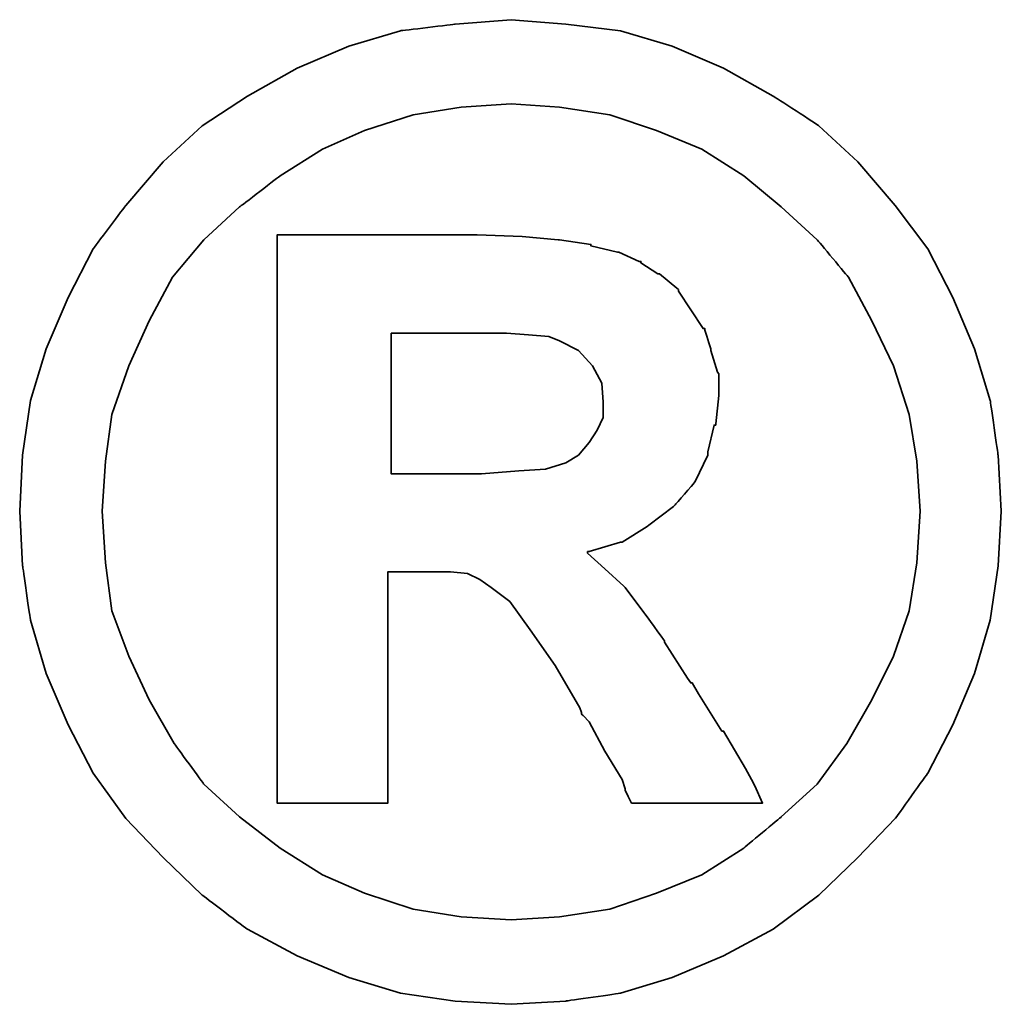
# Model space of a CAD drawing. Header units: millimetres. Extents: x -1108 to 3135, y -1596 to 860.
# Tile 436 of 649: x 1013.16 to 1014.83, y -1238.69 to -1237.01. Entities that reach past the tile are written whole.
import ezdxf

# ---------------------------------------------------------------- set-up
doc = ezdxf.new("R2010")
doc.units = ezdxf.units.MM
doc.layers.add('DIM', color=4, linetype='CONTINUOUS')
doc.layers.add('layer 1', color=7, linetype='CONTINUOUS')

# ---------------------------------------------------------------- blocks, each defined once
blk = doc.blocks.new('TBI MOTION logo(完整正式版)')
at = {"layer": 'layer 1', "color": 22, "lineweight": 35}
for points, knots in [([(81.20634, 4.98624), (81.20634, 4.98624), (81.18649, 5.32862), (81.18649, 5.32862), (81.18649, 5.32862), (81.18649, 5.32862), (81.13886, 5.66206), (81.13886, 5.66206), (81.13886, 5.66206), (81.13886, 5.66206), (81.04359, 5.97764), (81.04359, 5.97764), (81.04359, 5.97764), (81.04359, 5.97764), (80.91061, 6.29124), (80.91061, 6.29124), (80.91061, 6.29124), (80.91061, 6.29124), (80.75778, 6.58697), (80.75778, 6.58697), (80.75778, 6.58697), (80.75778, 6.58697), (80.5593, 6.85294), (80.5593, 6.85294), (80.5593, 6.85294), (80.5593, 6.85294), (80.33105, 7.1189), (80.33105, 7.1189), (80.33105, 7.1189), (80.33105, 7.1189), (80.09287, 7.33921), (80.09287, 7.33921), (80.09287, 7.33921), (80.09287, 7.33921), (79.815, 7.51982), (79.815, 7.51982), (79.815, 7.51982), (79.815, 7.51982), (79.51133, 7.69051), (79.51133, 7.69051), (79.51133, 7.69051), (79.51133, 7.69051), (79.19773, 7.8235), (79.19773, 7.8235), (79.19773, 7.8235), (79.19773, 7.8235), (78.88215, 7.91877), (78.88215, 7.91877), (78.88215, 7.91877), (78.88215, 7.91877), (78.54871, 7.95846), (78.54871, 7.95846), (78.54871, 7.95846), (78.54871, 7.95846), (78.21526, 7.98625), (78.21526, 7.98625), (78.21526, 7.98625), (78.21526, 7.98625), (77.87388, 7.95846), (77.87388, 7.95846), (77.87388, 7.95846), (77.87388, 7.95846), (77.54044, 7.91877), (77.54044, 7.91877), (77.54044, 7.91877), (77.54044, 7.91877), (77.22485, 7.8235), (77.22485, 7.8235), (77.22485, 7.8235), (77.22485, 7.8235), (76.91027, 7.69051), (76.91027, 7.69051), (76.91027, 7.69051), (76.91027, 7.69051), (76.6056, 7.51982), (76.6056, 7.51982), (76.6056, 7.51982), (76.6056, 7.51982), (76.32972, 7.33921), (76.32972, 7.33921), (76.32972, 7.33921), (76.32972, 7.33921), (76.09154, 7.1189), (76.09154, 7.1189), (76.09154, 7.1189), (76.09154, 7.1189), (75.86329, 6.85294), (75.86329, 6.85294), (75.86329, 6.85294), (75.86329, 6.85294), (75.66382, 6.58697), (75.66382, 6.58697), (75.66382, 6.58697), (75.66382, 6.58697), (75.51099, 6.29124), (75.51099, 6.29124), (75.51099, 6.29124), (75.51099, 6.29124), (75.37702, 5.97764), (75.37702, 5.97764), (75.37702, 5.97764), (75.37702, 5.97764), (75.28175, 5.66206), (75.28175, 5.66206), (75.28175, 5.66206), (75.28175, 5.66206), (75.23411, 5.32862), (75.23411, 5.32862), (75.23411, 5.32862), (75.23411, 5.32862), (75.21625, 4.98624), (75.21625, 4.98624), (75.21625, 4.98624), (75.21625, 4.98624), (75.23411, 4.6528), (75.23411, 4.6528), (75.23411, 4.6528), (75.23411, 4.6528), (75.28175, 4.32035), (75.28175, 4.32035), (75.28175, 4.32035), (75.28175, 4.32035), (75.37702, 3.99583), (75.37702, 3.99583), (75.37702, 3.99583), (75.37702, 3.99583), (75.51099, 3.68224), (75.51099, 3.68224), (75.51099, 3.68224), (75.51099, 3.68224), (75.66382, 3.38749), (75.66382, 3.38749), (75.66382, 3.38749), (75.66382, 3.38749), (75.86329, 3.10963), (75.86329, 3.10963), (75.86329, 3.10963), (75.86329, 3.10963), (76.09154, 2.87145), (76.09154, 2.87145), (76.09154, 2.87145), (76.09154, 2.87145), (76.32972, 2.6432), (76.32972, 2.6432), (76.32972, 2.6432), (76.32972, 2.6432), (76.6056, 2.43381), (76.6056, 2.43381), (76.6056, 2.43381), (76.6056, 2.43381), (76.91027, 2.27205), (76.91027, 2.27205), (76.91027, 2.27205), (76.91027, 2.27205), (77.22485, 2.13906), (77.22485, 2.13906), (77.22485, 2.13906), (77.22485, 2.13906), (77.54044, 2.0438), (77.54044, 2.0438), (77.54044, 2.0438), (77.54044, 2.0438), (77.87388, 1.99616), (77.87388, 1.99616), (77.87388, 1.99616), (77.87388, 1.99616), (78.21526, 1.97631), (78.21526, 1.97631), (78.21526, 1.97631), (78.21526, 1.97631), (78.54871, 1.99616), (78.54871, 1.99616), (78.54871, 1.99616), (78.54871, 1.99616), (78.88215, 2.0438), (78.88215, 2.0438), (78.88215, 2.0438), (78.88215, 2.0438), (79.19773, 2.13906), (79.19773, 2.13906), (79.19773, 2.13906), (79.19773, 2.13906), (79.51133, 2.27205), (79.51133, 2.27205), (79.51133, 2.27205), (79.51133, 2.27205), (79.815, 2.43381), (79.815, 2.43381), (79.815, 2.43381), (79.815, 2.43381), (80.09287, 2.6432), (80.09287, 2.6432), (80.09287, 2.6432), (80.09287, 2.6432), (80.33105, 2.87145), (80.33105, 2.87145), (80.33105, 2.87145), (80.33105, 2.87145), (80.5593, 3.10963), (80.5593, 3.10963), (80.5593, 3.10963), (80.5593, 3.10963), (80.75778, 3.38749), (80.75778, 3.38749), (80.75778, 3.38749), (80.75778, 3.38749), (80.91061, 3.68224), (80.91061, 3.68224), (80.91061, 3.68224), (80.91061, 3.68224), (81.04359, 3.99583), (81.04359, 3.99583), (81.04359, 3.99583), (81.04359, 3.99583), (81.13886, 4.32035), (81.13886, 4.32035), (81.13886, 4.32035), (81.13886, 4.32035), (81.18649, 4.6528), (81.18649, 4.6528), (81.18649, 4.6528), (81.18649, 4.6528), (81.20634, 4.98624), (81.20634, 4.98624)], [0, 0, 0, 0, 0.0178571, 0.0178571, 0.0178571, 0.0178572, 0.0357143, 0.0357143, 0.0357143, 0.0357143, 0.0535714, 0.0535714, 0.0535714, 0.0535714, 0.0714286, 0.0714286, 0.0714286, 0.0714286, 0.0892857, 0.0892857, 0.0892857, 0.0892857, 0.1071429, 0.1071429, 0.1071429, 0.1071429, 0.125, 0.125, 0.125, 0.125, 0.1428571, 0.1428571, 0.1428571, 0.1428572, 0.1607143, 0.1607143, 0.1607143, 0.1607143, 0.1785714, 0.1785714, 0.1785714, 0.1785714, 0.1964286, 0.1964286, 0.1964286, 0.1964286, 0.2142857, 0.2142857, 0.2142857, 0.2142857, 0.2321429, 0.2321429, 0.2321429, 0.2321429, 0.25, 0.25, 0.25, 0.25, 0.2678571, 0.2678571, 0.2678571, 0.2678572, 0.2857143, 0.2857143, 0.2857143, 0.2857143, 0.3035714, 0.3035714, 0.3035714, 0.3035714, 0.3214286, 0.3214286, 0.3214286, 0.3214286, 0.3392857, 0.3392857, 0.3392857, 0.3392857, 0.3571429, 0.3571429, 0.3571429, 0.3571429, 0.375, 0.375, 0.375, 0.375, 0.3928571, 0.3928571, 0.3928571, 0.3928572, 0.4107143, 0.4107143, 0.4107143, 0.4107143, 0.4285714, 0.4285714, 0.4285714, 0.4285714, 0.4464286, 0.4464286, 0.4464286, 0.4464286, 0.4642857, 0.4642857, 0.4642857, 0.4642857, 0.4821429, 0.4821429, 0.4821429, 0.4821429, 0.5, 0.5, 0.5, 0.5, 0.5178571, 0.5178571, 0.5178571, 0.5178572, 0.5357143, 0.5357143, 0.5357143, 0.5357143, 0.5535714, 0.5535714, 0.5535714, 0.5535714, 0.5714286, 0.5714286, 0.5714286, 0.5714286, 0.5892857, 0.5892857, 0.5892857, 0.5892857, 0.6071429, 0.6071429, 0.6071429, 0.6071429, 0.625, 0.625, 0.625, 0.625, 0.6428571, 0.6428571, 0.6428571, 0.6428572, 0.6607143, 0.6607143, 0.6607143, 0.6607143, 0.6785714, 0.6785714, 0.6785714, 0.6785714, 0.6964286, 0.6964286, 0.6964286, 0.6964286, 0.7142857, 0.7142857, 0.7142857, 0.7142857, 0.7321429, 0.7321429, 0.7321429, 0.7321429, 0.75, 0.75, 0.75, 0.75, 0.7678571, 0.7678571, 0.7678571, 0.7678572, 0.7857143, 0.7857143, 0.7857143, 0.7857143, 0.8035714, 0.8035714, 0.8035714, 0.8035714, 0.8214286, 0.8214286, 0.8214286, 0.8214286, 0.8392857, 0.8392857, 0.8392857, 0.8392857, 0.8571429, 0.8571429, 0.8571429, 0.8571429, 0.875, 0.875, 0.875, 0.875, 0.8928571, 0.8928571, 0.8928571, 0.8928572, 0.9107143, 0.9107143, 0.9107143, 0.9107143, 0.9285714, 0.9285714, 0.9285714, 0.9285714, 0.9464286, 0.9464286, 0.9464286, 0.9464286, 0.9642857, 0.9642857, 0.9642857, 0.9642857, 0.9821429, 0.9821429, 0.9821429, 0.9821429, 1, 1, 1, 1]), ([(80.71014, 4.98624), (80.71014, 4.98624), (80.69129, 5.29091), (80.69129, 5.29091), (80.69129, 5.29091), (80.69129, 5.29091), (80.64464, 5.57672), (80.64464, 5.57672), (80.64464, 5.57672), (80.64464, 5.57672), (80.54937, 5.87245), (80.54937, 5.87245), (80.54937, 5.87245), (80.54937, 5.87245), (80.41639, 6.14833), (80.41639, 6.14833), (80.41639, 6.14833), (80.41639, 6.14833), (80.27349, 6.41429), (80.27349, 6.41429), (80.27349, 6.41429), (80.27349, 6.41429), (80.08295, 6.64255), (80.08295, 6.64255), (80.08295, 6.64255), (80.08295, 6.64255), (79.86264, 6.84301), (79.86264, 6.84301), (79.86264, 6.84301), (79.86264, 6.84301), (79.63439, 7.03355), (79.63439, 7.03355), (79.63439, 7.03355), (79.63439, 7.03355), (79.37835, 7.1963), (79.37835, 7.1963), (79.37835, 7.1963), (79.37835, 7.1963), (79.10246, 7.30944), (79.10246, 7.30944), (79.10246, 7.30944), (79.10246, 7.30944), (78.81665, 7.40471), (78.81665, 7.40471), (78.81665, 7.40471), (78.81665, 7.40471), (78.511, 7.45234), (78.511, 7.45234), (78.511, 7.45234), (78.511, 7.45234), (78.21526, 7.47219), (78.21526, 7.47219), (78.21526, 7.47219), (78.21526, 7.47219), (77.9106, 7.45234), (77.9106, 7.45234), (77.9106, 7.45234), (77.9106, 7.45234), (77.61685, 7.40471), (77.61685, 7.40471), (77.61685, 7.40471), (77.61685, 7.40471), (77.32012, 7.30944), (77.32012, 7.30944), (77.32012, 7.30944), (77.32012, 7.30944), (77.06309, 7.1963), (77.06309, 7.1963), (77.06309, 7.1963), (77.06309, 7.1963), (76.80606, 7.03355), (76.80606, 7.03355), (76.80606, 7.03355), (76.80606, 7.03355), (76.55797, 6.84301), (76.55797, 6.84301), (76.55797, 6.84301), (76.55797, 6.84301), (76.34063, 6.64255), (76.34063, 6.64255), (76.34063, 6.64255), (76.34063, 6.64255), (76.1491, 6.41429), (76.1491, 6.41429), (76.1491, 6.41429), (76.1491, 6.41429), (76.0062, 6.14833), (76.0062, 6.14833), (76.0062, 6.14833), (76.0062, 6.14833), (75.88314, 5.87245), (75.88314, 5.87245), (75.88314, 5.87245), (75.88314, 5.87245), (75.77794, 5.57672), (75.77794, 5.57672), (75.77794, 5.57672), (75.77794, 5.57672), (75.73924, 5.29091), (75.73924, 5.29091), (75.73924, 5.29091), (75.73924, 5.29091), (75.72039, 4.98624), (75.72039, 4.98624), (75.72039, 4.98624), (75.72039, 4.98624), (75.73924, 4.67165), (75.73924, 4.67165), (75.73924, 4.67165), (75.73924, 4.67165), (75.77794, 4.37791), (75.77794, 4.37791), (75.77794, 4.37791), (75.77794, 4.37791), (75.88314, 4.10102), (75.88314, 4.10102), (75.88314, 4.10102), (75.88314, 4.10102), (76.0062, 3.83407), (76.0062, 3.83407), (76.0062, 3.83407), (76.0062, 3.83407), (76.15902, 3.56811), (76.15902, 3.56811), (76.15902, 3.56811), (76.15902, 3.56811), (76.34063, 3.32001), (76.34063, 3.32001), (76.34063, 3.32001), (76.34063, 3.32001), (76.55797, 3.11955), (76.55797, 3.11955), (76.55797, 3.11955), (76.55797, 3.11955), (76.80606, 2.92901), (76.80606, 2.92901), (76.80606, 2.92901), (76.80606, 2.92901), (77.06309, 2.76725), (77.06309, 2.76725), (77.06309, 2.76725), (77.06309, 2.76725), (77.32012, 2.65412), (77.32012, 2.65412), (77.32012, 2.65412), (77.32012, 2.65412), (77.61685, 2.55786), (77.61685, 2.55786), (77.61685, 2.55786), (77.61685, 2.55786), (77.9106, 2.51022), (77.9106, 2.51022), (77.9106, 2.51022), (77.9106, 2.51022), (78.21526, 2.49137), (78.21526, 2.49137), (78.21526, 2.49137), (78.21526, 2.49137), (78.511, 2.51022), (78.511, 2.51022), (78.511, 2.51022), (78.511, 2.51022), (78.81665, 2.55786), (78.81665, 2.55786), (78.81665, 2.55786), (78.81665, 2.55786), (79.10246, 2.65412), (79.10246, 2.65412), (79.10246, 2.65412), (79.10246, 2.65412), (79.37835, 2.76725), (79.37835, 2.76725), (79.37835, 2.76725), (79.37835, 2.76725), (79.63439, 2.92901), (79.63439, 2.92901), (79.63439, 2.92901), (79.63439, 2.92901), (79.86264, 3.11955), (79.86264, 3.11955), (79.86264, 3.11955), (79.86264, 3.11955), (80.08295, 3.32001), (80.08295, 3.32001), (80.08295, 3.32001), (80.08295, 3.32001), (80.26356, 3.56811), (80.26356, 3.56811), (80.26356, 3.56811), (80.26356, 3.56811), (80.41639, 3.83407), (80.41639, 3.83407), (80.41639, 3.83407), (80.41639, 3.83407), (80.54937, 4.10102), (80.54937, 4.10102), (80.54937, 4.10102), (80.54937, 4.10102), (80.64464, 4.37791), (80.64464, 4.37791), (80.64464, 4.37791), (80.64464, 4.37791), (80.69129, 4.67165), (80.69129, 4.67165), (80.69129, 4.67165), (80.69129, 4.67165), (80.71014, 4.98624), (80.71014, 4.98624)], [0, 0, 0, 0, 0.0192308, 0.0192308, 0.0192308, 0.0192308, 0.0384615, 0.0384615, 0.0384615, 0.0384615, 0.0576923, 0.0576923, 0.0576923, 0.0576923, 0.0769231, 0.0769231, 0.0769231, 0.0769231, 0.0961538, 0.0961538, 0.0961538, 0.0961539, 0.1153846, 0.1153846, 0.1153846, 0.1153846, 0.1346154, 0.1346154, 0.1346154, 0.1346154, 0.1538462, 0.1538462, 0.1538462, 0.1538462, 0.1730769, 0.1730769, 0.1730769, 0.1730769, 0.1923077, 0.1923077, 0.1923077, 0.1923077, 0.2115385, 0.2115385, 0.2115385, 0.2115385, 0.2307692, 0.2307692, 0.2307692, 0.2307692, 0.25, 0.25, 0.25, 0.25, 0.2692308, 0.2692308, 0.2692308, 0.2692308, 0.2884615, 0.2884615, 0.2884615, 0.2884615, 0.3076923, 0.3076923, 0.3076923, 0.3076923, 0.3269231, 0.3269231, 0.3269231, 0.3269231, 0.3461538, 0.3461538, 0.3461538, 0.3461539, 0.3653846, 0.3653846, 0.3653846, 0.3653846, 0.3846154, 0.3846154, 0.3846154, 0.3846154, 0.4038462, 0.4038462, 0.4038462, 0.4038462, 0.4230769, 0.4230769, 0.4230769, 0.4230769, 0.4423077, 0.4423077, 0.4423077, 0.4423077, 0.4615385, 0.4615385, 0.4615385, 0.4615385, 0.4807692, 0.4807692, 0.4807692, 0.4807692, 0.5, 0.5, 0.5, 0.5, 0.5192308, 0.5192308, 0.5192308, 0.5192308, 0.5384615, 0.5384615, 0.5384615, 0.5384615, 0.5576923, 0.5576923, 0.5576923, 0.5576923, 0.5769231, 0.5769231, 0.5769231, 0.5769231, 0.5961538, 0.5961538, 0.5961538, 0.5961539, 0.6153846, 0.6153846, 0.6153846, 0.6153846, 0.6346154, 0.6346154, 0.6346154, 0.6346154, 0.6538462, 0.6538462, 0.6538462, 0.6538462, 0.6730769, 0.6730769, 0.6730769, 0.6730769, 0.6923077, 0.6923077, 0.6923077, 0.6923077, 0.7115385, 0.7115385, 0.7115385, 0.7115385, 0.7307692, 0.7307692, 0.7307692, 0.7307692, 0.75, 0.75, 0.75, 0.75, 0.7692308, 0.7692308, 0.7692308, 0.7692308, 0.7884615, 0.7884615, 0.7884615, 0.7884615, 0.8076923, 0.8076923, 0.8076923, 0.8076923, 0.8269231, 0.8269231, 0.8269231, 0.8269231, 0.8461538, 0.8461538, 0.8461538, 0.8461539, 0.8653846, 0.8653846, 0.8653846, 0.8653846, 0.8846154, 0.8846154, 0.8846154, 0.8846154, 0.9038462, 0.9038462, 0.9038462, 0.9038462, 0.9230769, 0.9230769, 0.9230769, 0.9230769, 0.9423077, 0.9423077, 0.9423077, 0.9423077, 0.9615385, 0.9615385, 0.9615385, 0.9615385, 0.9807692, 0.9807692, 0.9807692, 0.9807692, 1, 1, 1, 1]), ([(76.78721, 3.2823), (76.78721, 3.2823), (76.78721, 3.32001), (76.78721, 3.32001), (76.78721, 3.32001), (76.78721, 3.32001), (76.78721, 3.42422), (76.78721, 3.42422), (76.78721, 3.42422), (76.78721, 3.42422), (76.78721, 3.59689), (76.78721, 3.59689), (76.78721, 3.59689), (76.78721, 3.59689), (76.78721, 3.80529), (76.78721, 3.80529), (76.78721, 3.80529), (76.78721, 3.80529), (76.78721, 4.0524), (76.78721, 4.0524), (76.78721, 4.0524), (76.78721, 4.0524), (76.78721, 4.32035), (76.78721, 4.32035), (76.78721, 4.32035), (76.78721, 4.32035), (76.78721, 4.92868), (76.78721, 4.92868), (76.78721, 4.92868), (76.78721, 4.92868), (76.78721, 5.53801), (76.78721, 5.53801), (76.78721, 5.53801), (76.78721, 5.53801), (76.78721, 5.82482), (76.78721, 5.82482), (76.78721, 5.82482), (76.78721, 5.82482), (76.78721, 6.07291), (76.78721, 6.07291), (76.78721, 6.07291), (76.78721, 6.07291), (76.78721, 6.30017), (76.78721, 6.30017), (76.78721, 6.30017), (76.78721, 6.30017), (76.78721, 6.45399), (76.78721, 6.45399), (76.78721, 6.45399), (76.78721, 6.45399), (76.78721, 6.5572), (76.78721, 6.5572), (76.78721, 6.5572), (76.78721, 6.5572), (76.78721, 6.59689), (76.78721, 6.59689), (76.78721, 6.59689), (76.78721, 6.59689), (76.78721, 6.67232), (76.78721, 6.67232), (76.78721, 6.67232), (76.78721, 6.67232), (76.8537, 6.67232), (76.8537, 6.67232), (76.8537, 6.67232), (76.8537, 6.67232), (76.87355, 6.67232), (76.87355, 6.67232), (76.87355, 6.67232), (76.87355, 6.67232), (76.91027, 6.67232), (76.91027, 6.67232), (76.91027, 6.67232), (76.91027, 6.67232), (77.04424, 6.67232), (77.04424, 6.67232), (77.04424, 6.67232), (77.04424, 6.67232), (77.22485, 6.67232), (77.22485, 6.67232), (77.22485, 6.67232), (77.22485, 6.67232), (77.43524, 6.67232), (77.43524, 6.67232), (77.43524, 6.67232), (77.43524, 6.67232), (77.65357, 6.67232), (77.65357, 6.67232), (77.65357, 6.67232), (77.65357, 6.67232), (77.82625, 6.67232), (77.82625, 6.67232), (77.82625, 6.67232), (77.82625, 6.67232), (77.94037, 6.67232), (77.94037, 6.67232), (77.94037, 6.67232), (77.94037, 6.67232), (77.97709, 6.67232), (77.97709, 6.67232), (77.97709, 6.67232), (77.97709, 6.67232), (77.99694, 6.67232), (77.99694, 6.67232), (77.99694, 6.67232), (77.99694, 6.67232), (78.00686, 6.67232), (78.00686, 6.67232), (78.00686, 6.67232), (78.00686, 6.67232), (78.28275, 6.6624), (78.28275, 6.6624), (78.28275, 6.6624), (78.28275, 6.6624), (78.50107, 6.64255), (78.50107, 6.64255), (78.50107, 6.64255), (78.50107, 6.64255), (78.511, 6.64255), (78.511, 6.64255), (78.511, 6.64255), (78.511, 6.64255), (78.70154, 6.61476), (78.70154, 6.61476), (78.70154, 6.61476), (78.70154, 6.61476), (78.70154, 6.60483), (78.70154, 6.60483), (78.70154, 6.60483), (78.70154, 6.60483), (78.86429, 6.56713), (78.86429, 6.56713), (78.86429, 6.56713), (78.86429, 6.56713), (78.87223, 6.56713), (78.87223, 6.56713), (78.87223, 6.56713), (78.87223, 6.56713), (78.99727, 6.51056), (78.99727, 6.51056), (78.99727, 6.51056), (78.99727, 6.51056), (79.00719, 6.51056), (79.00719, 6.51056), (79.00719, 6.51056), (79.00719, 6.51056), (79.00719, 6.50162), (79.00719, 6.50162), (79.00719, 6.50162), (79.00719, 6.50162), (79.1104, 6.43415), (79.1104, 6.43415), (79.1104, 6.43415), (79.1104, 6.43415), (79.12132, 6.43415), (79.12132, 6.43415), (79.12132, 6.43415), (79.12132, 6.43415), (79.22552, 6.34781), (79.22552, 6.34781), (79.22552, 6.34781), (79.22552, 6.34781), (79.23544, 6.33888), (79.23544, 6.33888), (79.23544, 6.33888), (79.23544, 6.33888), (79.23544, 6.32895), (79.23544, 6.32895), (79.23544, 6.32895), (79.23544, 6.32895), (79.31087, 6.21483), (79.31087, 6.21483), (79.31087, 6.21483), (79.31087, 6.21483), (79.38629, 6.1007), (79.38629, 6.1007), (79.38629, 6.1007), (79.38629, 6.1007), (79.3972, 6.1007), (79.3972, 6.1007), (79.3972, 6.1007), (79.3972, 6.1007), (79.3972, 6.09078), (79.3972, 6.09078), (79.3972, 6.09078), (79.3972, 6.09078), (79.43392, 5.97764), (79.43392, 5.97764), (79.43392, 5.97764), (79.43392, 5.97764), (79.43392, 5.96772), (79.43392, 5.96772), (79.43392, 5.96772), (79.43392, 5.96772), (79.47362, 5.83474), (79.47362, 5.83474), (79.47362, 5.83474), (79.47362, 5.83474), (79.48156, 5.82482), (79.48156, 5.82482), (79.48156, 5.82482), (79.48156, 5.82482), (79.48156, 5.69977), (79.48156, 5.69977), (79.48156, 5.69977), (79.48156, 5.69977), (79.48156, 5.69183), (79.48156, 5.69183), (79.48156, 5.69183), (79.48156, 5.69183), (79.4637, 5.51915), (79.4637, 5.51915), (79.4637, 5.51915), (79.4637, 5.51915), (79.4637, 5.51122), (79.4637, 5.51122), (79.4637, 5.51122), (79.4637, 5.51122), (79.45377, 5.51122), (79.45377, 5.51122), (79.45377, 5.51122), (79.45377, 5.51122), (79.41507, 5.34847), (79.41507, 5.34847), (79.41507, 5.34847), (79.41507, 5.34847), (79.41507, 5.33854), (79.41507, 5.33854), (79.41507, 5.33854), (79.41507, 5.33854), (79.41507, 5.32862), (79.41507, 5.32862), (79.41507, 5.32862), (79.41507, 5.32862), (79.33865, 5.16785), (79.33865, 5.16785), (79.33865, 5.16785), (79.33865, 5.16785), (79.33071, 5.15693), (79.33071, 5.15693), (79.33071, 5.15693), (79.33071, 5.15693), (79.2156, 5.02495), (79.2156, 5.02495), (79.2156, 5.02495), (79.2156, 5.02495), (79.20567, 5.01502), (79.20567, 5.01502), (79.20567, 5.01502), (79.20567, 5.01502), (79.05483, 4.89991), (79.05483, 4.89991), (79.05483, 4.89991), (79.05483, 4.89991), (79.04491, 4.89197), (79.04491, 4.89197), (79.04491, 4.89197), (79.04491, 4.89197), (78.89208, 4.7967), (78.89208, 4.7967), (78.89208, 4.7967), (78.89208, 4.7967), (78.88215, 4.7967), (78.88215, 4.7967), (78.88215, 4.7967), (78.88215, 4.7967), (78.69161, 4.73913), (78.69161, 4.73913), (78.69161, 4.73913), (78.69161, 4.73913), (78.68169, 4.73913), (78.68169, 4.73913), (78.68169, 4.73913), (78.68169, 4.73913), (78.68169, 4.72921), (78.68169, 4.72921), (78.68169, 4.72921), (78.68169, 4.72921), (78.78688, 4.63394), (78.78688, 4.63394), (78.78688, 4.63394), (78.78688, 4.63394), (78.902, 4.52875), (78.902, 4.52875), (78.902, 4.52875), (78.902, 4.52875), (78.91093, 4.52081), (78.91093, 4.52081), (78.91093, 4.52081), (78.91093, 4.52081), (79.02506, 4.36798), (79.02506, 4.36798), (79.02506, 4.36798), (79.02506, 4.36798), (79.1501, 4.1953), (79.1501, 4.1953), (79.1501, 4.1953), (79.1501, 4.1953), (79.1501, 4.18736), (79.1501, 4.18736), (79.1501, 4.18736), (79.1501, 4.18736), (79.29201, 3.96705), (79.29201, 3.96705), (79.29201, 3.96705), (79.29201, 3.96705), (79.31087, 3.93828), (79.31087, 3.93828), (79.31087, 3.93828), (79.31087, 3.93828), (79.32079, 3.93828), (79.32079, 3.93828), (79.32079, 3.93828), (79.32079, 3.93828), (79.3585, 3.87178), (79.3585, 3.87178), (79.3585, 3.87178), (79.3585, 3.87178), (79.50141, 3.64353), (79.50141, 3.64353), (79.50141, 3.64353), (79.50141, 3.64353), (79.51133, 3.64353), (79.51133, 3.64353), (79.51133, 3.64353), (79.51133, 3.64353), (79.64431, 3.41528), (79.64431, 3.41528), (79.64431, 3.41528), (79.64431, 3.41528), (79.68202, 3.3478), (79.68202, 3.3478), (79.68202, 3.3478), (79.68202, 3.3478), (79.70187, 3.31009), (79.70187, 3.31009), (79.70187, 3.31009), (79.70187, 3.31009), (79.7495, 3.2049), (79.7495, 3.2049), (79.7495, 3.2049), (79.7495, 3.2049), (79.64431, 3.2049), (79.64431, 3.2049), (79.64431, 3.2049), (79.64431, 3.2049), (79.62546, 3.2049), (79.62546, 3.2049), (79.62546, 3.2049), (79.62546, 3.2049), (79.53912, 3.2049), (79.53912, 3.2049), (79.53912, 3.2049), (79.53912, 3.2049), (79.31087, 3.2049), (79.31087, 3.2049), (79.31087, 3.2049), (79.31087, 3.2049), (79.08262, 3.2049), (79.08262, 3.2049), (79.08262, 3.2049), (79.08262, 3.2049), (79.00719, 3.2049), (79.00719, 3.2049), (79.00719, 3.2049), (79.00719, 3.2049), (78.98735, 3.2049), (78.98735, 3.2049), (78.98735, 3.2049), (78.98735, 3.2049), (78.94964, 3.2049), (78.94964, 3.2049), (78.94964, 3.2049), (78.94964, 3.2049), (78.92979, 3.24459), (78.92979, 3.24459), (78.92979, 3.24459), (78.92979, 3.24459), (78.91093, 3.2823), (78.91093, 3.2823), (78.91093, 3.2823), (78.91093, 3.2823), (78.91093, 3.29223), (78.91093, 3.29223), (78.91093, 3.29223), (78.91093, 3.29223), (78.89208, 3.3478), (78.89208, 3.3478), (78.89208, 3.3478), (78.89208, 3.3478), (78.78688, 3.52048), (78.78688, 3.52048), (78.78688, 3.52048), (78.78688, 3.52048), (78.69161, 3.7001), (78.69161, 3.7001), (78.69161, 3.7001), (78.69161, 3.7001), (78.6539, 3.7388), (78.6539, 3.7388), (78.6539, 3.7388), (78.6539, 3.7388), (78.64398, 3.74873), (78.64398, 3.74873), (78.64398, 3.74873), (78.64398, 3.74873), (78.64398, 3.75766), (78.64398, 3.75766), (78.64398, 3.75766), (78.64398, 3.75766), (78.63405, 3.78644), (78.63405, 3.78644), (78.63405, 3.78644), (78.63405, 3.78644), (78.48321, 4.04347), (78.48321, 4.04347), (78.48321, 4.04347), (78.48321, 4.04347), (78.33038, 4.2618), (78.33038, 4.2618), (78.33038, 4.2618), (78.33038, 4.2618), (78.20732, 4.43447), (78.20732, 4.43447), (78.20732, 4.43447), (78.20732, 4.43447), (78.09221, 4.52081), (78.09221, 4.52081), (78.09221, 4.52081), (78.09221, 4.52081), (78.02472, 4.56845), (78.02472, 4.56845), (78.02472, 4.56845), (78.02472, 4.56845), (77.9493, 4.60616), (77.9493, 4.60616), (77.9493, 4.60616), (77.9493, 4.60616), (77.8451, 4.61608), (77.8451, 4.61608), (77.8451, 4.61608), (77.8451, 4.61608), (77.71113, 4.61608), (77.71113, 4.61608), (77.71113, 4.61608), (77.71113, 4.61608), (77.69128, 4.61608), (77.69128, 4.61608), (77.69128, 4.61608), (77.69128, 4.61608), (77.67342, 4.61608), (77.67342, 4.61608), (77.67342, 4.61608), (77.67342, 4.61608), (77.5583, 4.61608), (77.5583, 4.61608), (77.5583, 4.61608), (77.5583, 4.61608), (77.46303, 4.61608), (77.46303, 4.61608), (77.46303, 4.61608), (77.46303, 4.61608), (77.46303, 4.54761), (77.46303, 4.54761), (77.46303, 4.54761), (77.46303, 4.54761), (77.46303, 4.47318), (77.46303, 4.47318), (77.46303, 4.47318), (77.46303, 4.47318), (77.46303, 4.24294), (77.46303, 4.24294), (77.46303, 4.24294), (77.46303, 4.24294), (77.46303, 3.99583), (77.46303, 3.99583), (77.46303, 3.99583), (77.46303, 3.99583), (77.46303, 3.72888), (77.46303, 3.72888), (77.46303, 3.72888), (77.46303, 3.72888), (77.46303, 3.51055), (77.46303, 3.51055), (77.46303, 3.51055), (77.46303, 3.51055), (77.46303, 3.42422), (77.46303, 3.42422), (77.46303, 3.42422), (77.46303, 3.42422), (77.46303, 3.35773), (77.46303, 3.35773), (77.46303, 3.35773), (77.46303, 3.35773), (77.46303, 3.30017), (77.46303, 3.30017), (77.46303, 3.30017), (77.46303, 3.30017), (77.46303, 3.2823), (77.46303, 3.2823), (77.46303, 3.2823), (77.46303, 3.2823), (77.46303, 3.2049), (77.46303, 3.2049), (77.46303, 3.2049), (77.46303, 3.2049), (77.39753, 3.2049), (77.39753, 3.2049), (77.39753, 3.2049), (77.39753, 3.2049), (77.37768, 3.2049), (77.37768, 3.2049), (77.37768, 3.2049), (77.37768, 3.2049), (77.32012, 3.2049), (77.32012, 3.2049), (77.32012, 3.2049), (77.32012, 3.2049), (77.12165, 3.2049), (77.12165, 3.2049), (77.12165, 3.2049), (77.12165, 3.2049), (76.94897, 3.2049), (76.94897, 3.2049), (76.94897, 3.2049), (76.94897, 3.2049), (76.8924, 3.2049), (76.8924, 3.2049), (76.8924, 3.2049), (76.8924, 3.2049), (76.8537, 3.2049), (76.8537, 3.2049), (76.8537, 3.2049), (76.8537, 3.2049), (76.78721, 3.2049), (76.78721, 3.2049), (76.78721, 3.2049), (76.78721, 3.2049), (76.78721, 3.2823), (76.78721, 3.2823)], [0, 0, 0, 0, 0.0074074, 0.0074074, 0.0074074, 0.0074074, 0.0148148, 0.0148148, 0.0148148, 0.0148148, 0.0222222, 0.0222222, 0.0222222, 0.0222222, 0.0296296, 0.0296296, 0.0296296, 0.0296296, 0.037037, 0.037037, 0.037037, 0.037037, 0.0444444, 0.0444444, 0.0444444, 0.0444445, 0.0518519, 0.0518519, 0.0518519, 0.0518519, 0.0592593, 0.0592593, 0.0592593, 0.0592593, 0.0666667, 0.0666667, 0.0666667, 0.0666667, 0.0740741, 0.0740741, 0.0740741, 0.0740741, 0.0814815, 0.0814815, 0.0814815, 0.0814815, 0.0888889, 0.0888889, 0.0888889, 0.0888889, 0.0962963, 0.0962963, 0.0962963, 0.0962963, 0.1037037, 0.1037037, 0.1037037, 0.1037037, 0.1111111, 0.1111111, 0.1111111, 0.1111111, 0.1185185, 0.1185185, 0.1185185, 0.1185185, 0.1259259, 0.1259259, 0.1259259, 0.1259259, 0.1333333, 0.1333333, 0.1333333, 0.1333333, 0.1407407, 0.1407407, 0.1407407, 0.1407408, 0.1481481, 0.1481481, 0.1481481, 0.1481482, 0.1555556, 0.1555556, 0.1555556, 0.1555556, 0.162963, 0.162963, 0.162963, 0.162963, 0.1703704, 0.1703704, 0.1703704, 0.1703704, 0.1777778, 0.1777778, 0.1777778, 0.1777778, 0.1851852, 0.1851852, 0.1851852, 0.1851852, 0.1925926, 0.1925926, 0.1925926, 0.1925926, 0.2, 0.2, 0.2, 0.2, 0.2074074, 0.2074074, 0.2074074, 0.2074074, 0.2148148, 0.2148148, 0.2148148, 0.2148148, 0.2222222, 0.2222222, 0.2222222, 0.2222222, 0.2296296, 0.2296296, 0.2296296, 0.2296296, 0.237037, 0.237037, 0.237037, 0.237037, 0.2444444, 0.2444444, 0.2444444, 0.2444445, 0.2518519, 0.2518519, 0.2518519, 0.2518519, 0.2592593, 0.2592593, 0.2592593, 0.2592593, 0.2666667, 0.2666667, 0.2666667, 0.2666667, 0.2740741, 0.2740741, 0.2740741, 0.2740741, 0.2814815, 0.2814815, 0.2814815, 0.2814815, 0.2888889, 0.2888889, 0.2888889, 0.2888889, 0.2962963, 0.2962963, 0.2962963, 0.2962963, 0.3037037, 0.3037037, 0.3037037, 0.3037037, 0.3111111, 0.3111111, 0.3111111, 0.3111111, 0.3185185, 0.3185185, 0.3185185, 0.3185185, 0.3259259, 0.3259259, 0.3259259, 0.3259259, 0.3333333, 0.3333333, 0.3333333, 0.3333333, 0.3407407, 0.3407407, 0.3407407, 0.3407408, 0.3481481, 0.3481481, 0.3481481, 0.3481482, 0.3555556, 0.3555556, 0.3555556, 0.3555556, 0.362963, 0.362963, 0.362963, 0.362963, 0.3703704, 0.3703704, 0.3703704, 0.3703704, 0.3777778, 0.3777778, 0.3777778, 0.3777778, 0.3851852, 0.3851852, 0.3851852, 0.3851852, 0.3925926, 0.3925926, 0.3925926, 0.3925926, 0.4, 0.4, 0.4, 0.4, 0.4074074, 0.4074074, 0.4074074, 0.4074074, 0.4148148, 0.4148148, 0.4148148, 0.4148148, 0.4222222, 0.4222222, 0.4222222, 0.4222222, 0.4296296, 0.4296296, 0.4296296, 0.4296296, 0.437037, 0.437037, 0.437037, 0.437037, 0.4444444, 0.4444444, 0.4444444, 0.4444445, 0.4518519, 0.4518519, 0.4518519, 0.4518519, 0.4592593, 0.4592593, 0.4592593, 0.4592593, 0.4666667, 0.4666667, 0.4666667, 0.4666667, 0.4740741, 0.4740741, 0.4740741, 0.4740741, 0.4814815, 0.4814815, 0.4814815, 0.4814815, 0.4888889, 0.4888889, 0.4888889, 0.4888889, 0.4962963, 0.4962963, 0.4962963, 0.4962963, 0.5037037, 0.5037037, 0.5037037, 0.5037037, 0.5111111, 0.5111111, 0.5111111, 0.5111111, 0.5185185, 0.5185185, 0.5185185, 0.5185185, 0.5259259, 0.5259259, 0.5259259, 0.5259259, 0.5333333, 0.5333333, 0.5333333, 0.5333333, 0.5407407, 0.5407407, 0.5407407, 0.5407408, 0.5481481, 0.5481481, 0.5481481, 0.5481482, 0.5555556, 0.5555556, 0.5555556, 0.5555556, 0.562963, 0.562963, 0.562963, 0.562963, 0.5703704, 0.5703704, 0.5703704, 0.5703704, 0.5777778, 0.5777778, 0.5777778, 0.5777778, 0.5851852, 0.5851852, 0.5851852, 0.5851852, 0.5925926, 0.5925926, 0.5925926, 0.5925926, 0.6, 0.6, 0.6, 0.6, 0.6074074, 0.6074074, 0.6074074, 0.6074074, 0.6148148, 0.6148148, 0.6148148, 0.6148148, 0.6222222, 0.6222222, 0.6222222, 0.6222222, 0.6296296, 0.6296296, 0.6296296, 0.6296296, 0.637037, 0.637037, 0.637037, 0.637037, 0.6444444, 0.6444444, 0.6444444, 0.6444445, 0.6518519, 0.6518519, 0.6518519, 0.6518519, 0.6592593, 0.6592593, 0.6592593, 0.6592593, 0.6666667, 0.6666667, 0.6666667, 0.6666667, 0.6740741, 0.6740741, 0.6740741, 0.6740741, 0.6814815, 0.6814815, 0.6814815, 0.6814815, 0.6888889, 0.6888889, 0.6888889, 0.6888889, 0.6962963, 0.6962963, 0.6962963, 0.6962963, 0.7037037, 0.7037037, 0.7037037, 0.7037037, 0.7111111, 0.7111111, 0.7111111, 0.7111111, 0.7185185, 0.7185185, 0.7185185, 0.7185185, 0.7259259, 0.7259259, 0.7259259, 0.7259259, 0.7333333, 0.7333333, 0.7333333, 0.7333333, 0.7407407, 0.7407407, 0.7407407, 0.7407408, 0.7481481, 0.7481481, 0.7481481, 0.7481482, 0.7555556, 0.7555556, 0.7555556, 0.7555556, 0.762963, 0.762963, 0.762963, 0.762963, 0.7703704, 0.7703704, 0.7703704, 0.7703704, 0.7777778, 0.7777778, 0.7777778, 0.7777778, 0.7851852, 0.7851852, 0.7851852, 0.7851852, 0.7925926, 0.7925926, 0.7925926, 0.7925926, 0.8, 0.8, 0.8, 0.8, 0.8074074, 0.8074074, 0.8074074, 0.8074074, 0.8148148, 0.8148148, 0.8148148, 0.8148148, 0.8222222, 0.8222222, 0.8222222, 0.8222222, 0.8296296, 0.8296296, 0.8296296, 0.8296296, 0.837037, 0.837037, 0.837037, 0.837037, 0.8444444, 0.8444444, 0.8444444, 0.8444445, 0.8518519, 0.8518519, 0.8518519, 0.8518519, 0.8592593, 0.8592593, 0.8592593, 0.8592593, 0.8666667, 0.8666667, 0.8666667, 0.8666667, 0.8740741, 0.8740741, 0.8740741, 0.8740741, 0.8814815, 0.8814815, 0.8814815, 0.8814815, 0.8888889, 0.8888889, 0.8888889, 0.8888889, 0.8962963, 0.8962963, 0.8962963, 0.8962963, 0.9037037, 0.9037037, 0.9037037, 0.9037037, 0.9111111, 0.9111111, 0.9111111, 0.9111111, 0.9185185, 0.9185185, 0.9185185, 0.9185185, 0.9259259, 0.9259259, 0.9259259, 0.9259259, 0.9333333, 0.9333333, 0.9333333, 0.9333333, 0.9407407, 0.9407407, 0.9407407, 0.9407408, 0.9481481, 0.9481481, 0.9481481, 0.9481482, 0.9555556, 0.9555556, 0.9555556, 0.9555556, 0.962963, 0.962963, 0.962963, 0.962963, 0.9703704, 0.9703704, 0.9703704, 0.9703704, 0.9777778, 0.9777778, 0.9777778, 0.9777778, 0.9851852, 0.9851852, 0.9851852, 0.9851852, 0.9925926, 0.9925926, 0.9925926, 0.9925926, 1, 1, 1, 1]), ([(77.48288, 6.07291), (77.48288, 6.07291), (77.48288, 5.99551), (77.48288, 5.99551), (77.48288, 5.99551), (77.48288, 5.99551), (77.48288, 5.82482), (77.48288, 5.82482), (77.48288, 5.82482), (77.48288, 5.82482), (77.48288, 5.63328), (77.48288, 5.63328), (77.48288, 5.63328), (77.48288, 5.63328), (77.48288, 5.46358), (77.48288, 5.46358), (77.48288, 5.46358), (77.48288, 5.46358), (77.48288, 5.29091), (77.48288, 5.29091), (77.48288, 5.29091), (77.48288, 5.29091), (77.48288, 5.21449), (77.48288, 5.21449), (77.48288, 5.21449), (77.48288, 5.21449), (77.50074, 5.21449), (77.50074, 5.21449), (77.50074, 5.21449), (77.50074, 5.21449), (77.71113, 5.21449), (77.71113, 5.21449), (77.71113, 5.21449), (77.71113, 5.21449), (77.94037, 5.21449), (77.94037, 5.21449), (77.94037, 5.21449), (77.94037, 5.21449), (78.01579, 5.21449), (78.01579, 5.21449), (78.01579, 5.21449), (78.01579, 5.21449), (78.03465, 5.21449), (78.03465, 5.21449), (78.03465, 5.21449), (78.03465, 5.21449), (78.2629, 5.23335), (78.2629, 5.23335), (78.2629, 5.23335), (78.2629, 5.23335), (78.42565, 5.24327), (78.42565, 5.24327), (78.42565, 5.24327), (78.42565, 5.24327), (78.54871, 5.28098), (78.54871, 5.28098), (78.54871, 5.28098), (78.54871, 5.28098), (78.62611, 5.32862), (78.62611, 5.32862), (78.62611, 5.32862), (78.62611, 5.32862), (78.69161, 5.40503), (78.69161, 5.40503), (78.69161, 5.40503), (78.69161, 5.40503), (78.73925, 5.48145), (78.73925, 5.48145), (78.73925, 5.48145), (78.73925, 5.48145), (78.77696, 5.55885), (78.77696, 5.55885), (78.77696, 5.55885), (78.77696, 5.55885), (78.77696, 5.65214), (78.77696, 5.65214), (78.77696, 5.65214), (78.77696, 5.65214), (78.76902, 5.76726), (78.76902, 5.76726), (78.76902, 5.76726), (78.76902, 5.76726), (78.71146, 5.87245), (78.71146, 5.87245), (78.71146, 5.87245), (78.71146, 5.87245), (78.62611, 5.96772), (78.62611, 5.96772), (78.62611, 5.96772), (78.62611, 5.96772), (78.511, 6.02528), (78.511, 6.02528), (78.511, 6.02528), (78.511, 6.02528), (78.44451, 6.05306), (78.44451, 6.05306), (78.44451, 6.05306), (78.44451, 6.05306), (78.32046, 6.06299), (78.32046, 6.06299), (78.32046, 6.06299), (78.32046, 6.06299), (78.18748, 6.07291), (78.18748, 6.07291), (78.18748, 6.07291), (78.18748, 6.07291), (77.99694, 6.07291), (77.99694, 6.07291), (77.99694, 6.07291), (77.99694, 6.07291), (77.97709, 6.07291), (77.97709, 6.07291), (77.97709, 6.07291), (77.97709, 6.07291), (77.90167, 6.07291), (77.90167, 6.07291), (77.90167, 6.07291), (77.90167, 6.07291), (77.69128, 6.07291), (77.69128, 6.07291), (77.69128, 6.07291), (77.69128, 6.07291), (77.50074, 6.07291), (77.50074, 6.07291), (77.50074, 6.07291), (77.50074, 6.07291), (77.48288, 6.07291), (77.48288, 6.07291)], [0, 0, 0, 0, 0.03125, 0.03125, 0.03125, 0.03125, 0.0625, 0.0625, 0.0625, 0.0625, 0.09375, 0.09375, 0.09375, 0.09375, 0.125, 0.125, 0.125, 0.125, 0.15625, 0.15625, 0.15625, 0.15625, 0.1875, 0.1875, 0.1875, 0.1875, 0.21875, 0.21875, 0.21875, 0.21875, 0.25, 0.25, 0.25, 0.25, 0.28125, 0.28125, 0.28125, 0.28125, 0.3125, 0.3125, 0.3125, 0.3125, 0.34375, 0.34375, 0.34375, 0.34375, 0.375, 0.375, 0.375, 0.375, 0.40625, 0.40625, 0.40625, 0.40625, 0.4375, 0.4375, 0.4375, 0.4375, 0.46875, 0.46875, 0.46875, 0.46875, 0.5, 0.5, 0.5, 0.5, 0.53125, 0.53125, 0.53125, 0.53125, 0.5625, 0.5625, 0.5625, 0.5625, 0.59375, 0.59375, 0.59375, 0.59375, 0.625, 0.625, 0.625, 0.625, 0.65625, 0.65625, 0.65625, 0.65625, 0.6875, 0.6875, 0.6875, 0.6875, 0.71875, 0.71875, 0.71875, 0.71875, 0.75, 0.75, 0.75, 0.75, 0.78125, 0.78125, 0.78125, 0.78125, 0.8125, 0.8125, 0.8125, 0.8125, 0.84375, 0.84375, 0.84375, 0.84375, 0.875, 0.875, 0.875, 0.875, 0.90625, 0.90625, 0.90625, 0.90625, 0.9375, 0.9375, 0.9375, 0.9375, 0.96875, 0.96875, 0.96875, 0.96875, 1, 1, 1, 1])]:
    blk.add_open_spline(points, degree=3, knots=knots, dxfattribs=at)

msp = doc.modelspace()

# ---------------------------------------------------------------- block references
at = {"layer": 'DIM', "color": 7, "xscale": 0.2802190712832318, "yscale": 0.2802190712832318, "zscale": 0.2802190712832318}
msp.add_blockref('TBI MOTION logo(完整正式版)', (992.0792, -1239.2434), dxfattribs=at)

doc.saveas('drawing.dxf')
